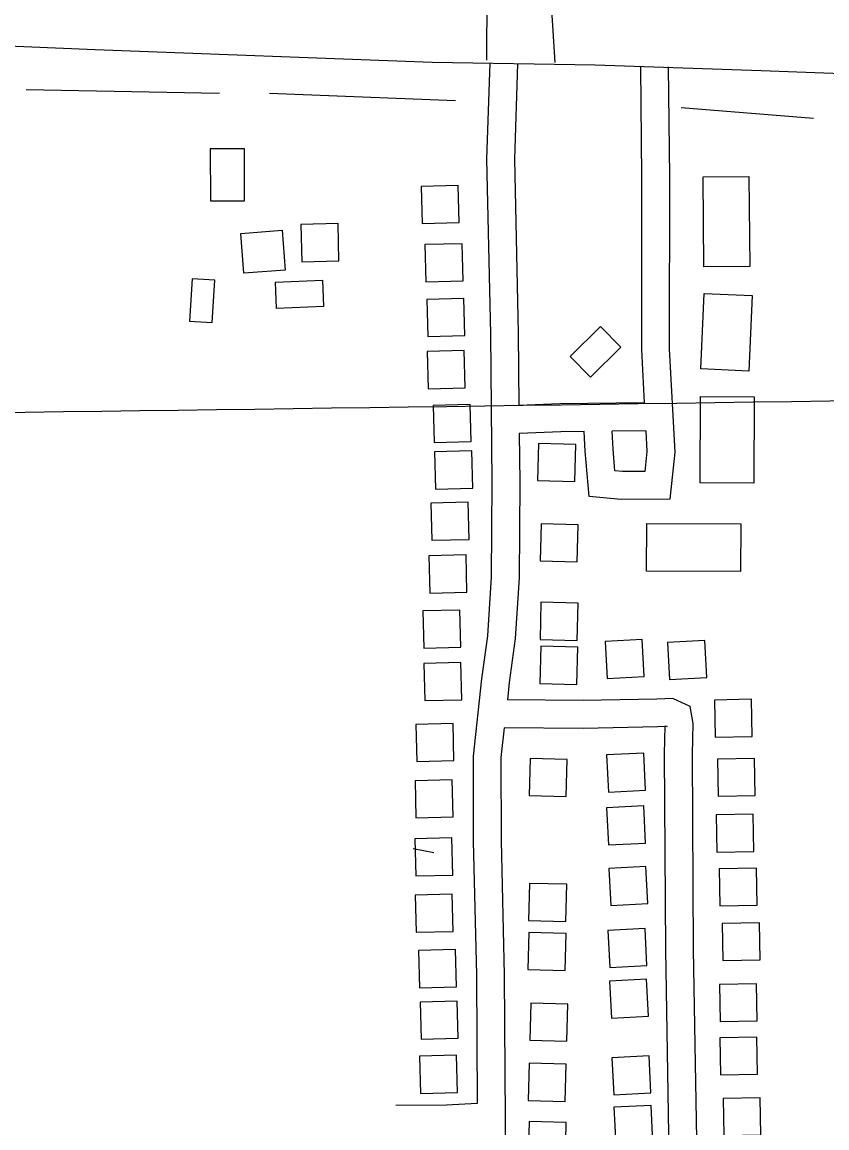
# Model space of a CAD drawing. Extents: x 3715084 to 3753216, y 488173 to 513963.
# Drawn here: x 3744199 to 3745066, y 499187 to 500377 of the extents above; entities that cross this region are included whole.
import ezdxf

# ---------------------------------------------------------------- set-up
doc = ezdxf.new("R2010")
doc.units = 0
for name, color, linetype in [('V-BLDG-OTLN', 7, 'Continuous'), ('V-GRID-MAJR', 7, 'Continuous'), ('V-ROAD-CNTR', 7, 'Continuous'), ('V-TOPO-SHOR', 7, 'Continuous')]:
    doc.layers.add(name, color=color, linetype=linetype)

msp = doc.modelspace()

# ---------------------------------------------------------------- linework, layer by layer
at = {"layer": 'V-BLDG-OTLN'}
for points in [[(3744438.909, 500185.174), (3744438.73, 500241.272), (3744401.898, 500241.15400000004), (3744402.077, 500185.056)], [(3744933.645, 500114.124), (3744932.687, 500211.007), (3744982.0160000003, 500211.495), (3744982.975, 500114.612)], [(3744670.069, 500161.729), (3744669.049, 500201.715), (3744629.062, 500200.695), (3744630.082, 500160.708)], [(3744438.12, 500107.297), (3744434.843, 500150.09500000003), (3744479.273, 500153.49700000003), (3744482.5500000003, 500110.699)], [(3744540.555, 500120.597), (3744539.535, 500160.583), (3744499.548, 500159.563), (3744500.568, 500119.576)], [(3744674.201, 500099.017), (3744673.181, 500139.003), (3744633.194, 500137.983), (3744634.214, 500097.996)], [(3744403.998, 500054.113), (3744406.768, 500099.86600000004), (3744382.383, 500101.342), (3744379.613, 500055.58900000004)], [(3744472.0670000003, 500097.678), (3744522.812, 500099.715), (3744523.953, 500071.29000000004), (3744473.208, 500069.253)], [(3744676.156, 500040.114), (3744675.136, 500080.10000000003), (3744635.149, 500079.08), (3744636.169, 500039.093)], [(3744930.289, 500004.353), (3744934.005, 500085.493), (3744985.737, 500083.124), (3744982.021, 500001.984)], [(3744811.403, 499995.277), (3744844.0300000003, 500027.608), (3744822.04, 500049.8), (3744789.412, 500017.47000000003)], [(3744676.575, 499983.939), (3744675.555, 500023.925), (3744635.568, 500022.905), (3744636.588, 499982.918)], [(3744929.5470000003, 499881.592), (3744929.9990000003, 499974.493), (3744987.845, 499974.212), (3744987.394, 499881.311)], [(3744683.031, 499926.032), (3744682.011, 499966.018), (3744642.024, 499964.998), (3744643.044, 499925.011)], [(3744684.5530000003, 499875.976), (3744683.5330000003, 499915.962), (3744643.546, 499914.94200000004), (3744644.566, 499874.955)], [(3744755.505, 499924.109), (3744754.473, 499884.123), (3744794.46, 499883.091), (3744795.492, 499923.077)], [(3744680.62, 499820.849), (3744679.6, 499860.835), (3744639.613, 499859.815), (3744640.633, 499819.82800000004)], [(3744758.289, 499837.592), (3744757.257, 499797.606), (3744797.244, 499796.574), (3744798.276, 499836.56)], [(3744972.931, 499786.056), (3744871.911, 499786.544), (3744872.16, 499838.023), (3744973.18, 499837.53500000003)], [(3744678.382, 499764.072), (3744677.362, 499804.058), (3744637.375, 499803.038), (3744638.395, 499763.05100000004)], [(3744758.099, 499753.06200000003), (3744757.0670000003, 499713.076), (3744797.054, 499712.044), (3744798.086, 499752.03)], [(3744671.917, 499704.805), (3744670.897, 499744.791), (3744630.91, 499743.771), (3744631.93, 499703.784)], [(3744829.301, 499671.00200000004), (3744869.2430000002, 499673.168), (3744867.076, 499713.11), (3744827.1350000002, 499710.943)], [(3744896.647, 499669.94200000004), (3744936.589, 499672.108), (3744934.4220000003, 499712.05), (3744894.481, 499709.88300000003)], [(3744757.8000000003, 499705.772), (3744756.768, 499665.786), (3744796.755, 499664.754), (3744797.787, 499704.74)], [(3744672.8880000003, 499648.289), (3744671.8680000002, 499688.275), (3744631.881, 499687.255), (3744632.901, 499647.268)], [(3744944.85, 499647.92600000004), (3744945.588, 499607.93200000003), (3744985.5810000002, 499608.67), (3744984.844, 499648.663)], [(3744664.396, 499582.65), (3744663.376, 499622.636), (3744623.389, 499621.61600000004), (3744624.409, 499581.629)], [(3744746.4420000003, 499585.06200000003), (3744745.41, 499545.076), (3744785.397, 499544.044), (3744786.429, 499584.03)], [(3744870.775, 499550.857), (3744868.757, 499590.80700000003), (3744828.808, 499588.788), (3744830.826, 499548.83900000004)], [(3744948.06, 499584.352), (3744948.798, 499544.358), (3744988.791, 499545.096), (3744988.054, 499585.08900000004)], [(3744663.495, 499522.104), (3744662.475, 499562.09), (3744622.488, 499561.07), (3744623.508, 499521.083)], [(3744870.791, 499493.925), (3744868.773, 499533.875), (3744828.824, 499531.856), (3744830.842, 499491.907)], [(3744946.719, 499524.24100000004), (3744947.457, 499484.24700000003), (3744987.45, 499484.985), (3744986.713, 499524.978)], [(3744663.272, 499459.55700000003), (3744662.252, 499499.543), (3744622.265, 499498.523), (3744623.285, 499458.536)], [(3744873.145, 499428.819), (3744871.127, 499468.76900000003), (3744831.1780000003, 499466.75), (3744833.196, 499426.80100000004)], [(3744950.0700000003, 499466.315), (3744950.808, 499426.321), (3744990.801, 499427.059), (3744990.0640000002, 499467.052)], [(3744745.8570000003, 499450.61), (3744744.825, 499410.624), (3744784.812, 499409.592), (3744785.844, 499449.57800000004)], [(3744663.633, 499398.951), (3744662.613, 499438.93700000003), (3744622.626, 499437.917), (3744623.646, 499397.93)], [(3744872.183, 499362.077), (3744870.165, 499402.027), (3744830.216, 499400.00800000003), (3744832.234, 499360.059)], [(3744953.358, 499407.483), (3744954.096, 499367.489), (3744994.089, 499368.227), (3744993.352, 499408.22000000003)], [(3744745.142, 499397.717), (3744744.11, 499357.731), (3744784.097, 499356.699), (3744785.129, 499396.685)], [(3744667.191, 499339.322), (3744666.171, 499379.308), (3744626.184, 499378.288), (3744627.204, 499338.30100000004)], [(3744873.95, 499307.498), (3744871.932, 499347.44800000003), (3744831.983, 499345.429), (3744834.001, 499305.48)], [(3744950.231, 499341.89400000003), (3744950.969, 499301.9), (3744990.9620000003, 499302.63800000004), (3744990.225, 499342.631)], [(3744668.988, 499283.934), (3744667.968, 499323.92), (3744627.981, 499322.9), (3744629.001, 499282.913)], [(3744747.1180000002, 499321.75), (3744746.086, 499281.764), (3744786.073, 499280.732), (3744787.105, 499320.718)], [(3744950.725, 499284.381), (3744951.463, 499244.387), (3744991.4560000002, 499245.125), (3744990.719, 499285.118)], [(3744668.236, 499225.586), (3744667.216, 499265.572), (3744627.2290000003, 499264.552), (3744628.2490000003, 499224.565)], [(3744876.514, 499225.028), (3744874.4960000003, 499264.978), (3744834.5470000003, 499262.95900000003), (3744836.565, 499223.01)], [(3744745.38, 499256.95300000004), (3744744.348, 499216.967), (3744784.335, 499215.935), (3744785.367, 499255.92100000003)], [(3744878.665, 499171.662), (3744876.647, 499211.612), (3744836.698, 499209.593), (3744838.716, 499169.64400000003)], [(3744954.264, 499219.15400000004), (3744955.002, 499179.16000000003), (3744994.995, 499179.898), (3744994.258, 499219.891)], [(3744745.431, 499194.402), (3744744.399, 499154.416), (3744784.386, 499153.384), (3744785.418, 499193.37)]]:
    msp.add_lwpolyline(points, close=True, dxfattribs=at)
msp.add_lwpolyline([(3744642.8340000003, 499483.338), (3744620.302, 499487.847)], dxfattribs=at)
at = {"layer": 'V-GRID-MAJR'}
msp.add_spline([(3719277.161, 499651.167), (3724559.356, 499715.322), (3729841.541, 499780.245), (3735123.717, 499845.93700000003), (3740405.883, 499912.396), (3745688.039, 499979.624), (3750970.185, 500047.621), (3750970.186, 500047.621)], degree=3, dxfattribs=at)
at = {"layer": 'V-ROAD-CNTR'}
for points in [[(3744691.964576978, 501647.75067837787), (3744692.1565765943, 501455.6080626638), (3744694.279572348, 501095.20278347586), (3744697.242566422, 500719.3235352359), (3744700.31356028, 500477.8700181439), (3744699.389562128, 500336.47630093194)], [(3744760.1534406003, 501647.7146784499), (3744760.2704403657, 501634.78870430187), (3744762.027436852, 501135.88570210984), (3744766.260428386, 500648.57667672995), (3744767.1864265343, 500424.6741245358), (3744773.0584147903, 500334.02730583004)], [(3742823.5493138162, 500370.56223275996), (3743013.573933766, 500384.214205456), (3743134.3786921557, 500384.32120524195), (3743319.317322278, 500381.70021048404), (3743600.8697591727, 500376.203221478), (3743910.751139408, 500363.409247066), (3744277.8394052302, 500347.98827790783), (3744640.762679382, 500334.490304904), (3744816.4173280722, 500331.3653111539), (3744995.334970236, 500325.314323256), (3745371.404218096, 500311.57435073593), (3745842.1042766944, 500296.28238132), (3746059.676841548, 500290.65739257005), (3746256.2284484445, 500289.6213946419), (3746475.5010098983, 500309.87335413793), (3746608.335744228, 500317.07933972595)], [(3744702.887555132, 500333.6143066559), (3744699.466561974, 500230.1735135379), (3744703.686553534, 500042.18188952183), (3744705.2085504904, 499882.2762093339), (3744704.562551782, 499780.37041314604), (3744700.46855997, 499717.10953966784), (3744694.2245724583, 499670.5596327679), (3744684.947591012, 499587.6407986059), (3744685.0945907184, 499495.90098208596), (3744688.611583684, 499351.8502701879), (3744689.44358202, 499213.55154678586)], [(3744732.871495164, 500332.62230864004), (3744729.4785019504, 500230.01351385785), (3744733.6824935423, 500042.66188856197), (3744734.424492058, 499964.7600443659)], [(3744895.221170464, 500329.3623151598), (3744896.4441680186, 500211.04855178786), (3744896.242168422, 500025.85292217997), (3744902.2781563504, 499914.6201446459), (3744896.975166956, 499864.03724581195), (3744844.616271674, 499863.8152462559), (3744810.060340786, 499866.96323995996), (3744805.7933493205, 499915.8241422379), (3744804.6493516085, 499936.91910004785)], [(3744865.22323046, 500329.05231577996), (3744866.4442280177, 500210.91055206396), (3744866.2422284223, 500025.05692377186), (3744869.3552221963, 499967.6670385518)], [(3744869.3552221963, 499967.6670385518), (3744778.5994037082, 499966.62104064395), (3744734.425492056, 499964.7600443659)], [(3744804.6493516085, 499936.91910004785), (3744779.4034021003, 499936.6291006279), (3744734.7104914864, 499934.74610439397)], [(3744870.982218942, 499937.68409851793), (3744872.1922165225, 499915.3761431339), (3744869.94322102, 499893.92318603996), (3744845.9162690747, 499893.821186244), (3744837.764285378, 499894.56318475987), (3744835.7232894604, 499917.9421380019), (3744834.6752915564, 499937.26509935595)], [(3744870.982218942, 499937.6830985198), (3744834.6752915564, 499937.26509935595)], [(3744734.7104914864, 499934.7471043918), (3744735.20849049, 499882.3242092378), (3744734.556491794, 499779.3064152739), (3744730.33850023, 499714.14354559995), (3744724.0025129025, 499666.8976400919), (3744721.895517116, 499648.05167778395)], [(3744927.44310602, 499024.50792487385), (3744927.2311064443, 499093.51278686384), (3744922.471115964, 499379.301215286), (3744921.3061182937, 499589.7737943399), (3744922.009116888, 499622.65072858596), (3744918.6361236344, 499641.021691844), (3744899.9941609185, 499649.631674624), (3744882.9431950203, 499649.006675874), (3744803.396354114, 499647.305679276), (3744721.895517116, 499648.05167778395)], [(3744718.540523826, 499618.080737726), (3744714.949531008, 499585.99080190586), (3744715.094530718, 499496.2909813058), (3744718.6095236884, 499352.3062692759), (3744719.859521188, 499144.40068508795), (3744722.602515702, 499019.43393502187)], [(3744897.444166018, 499024.205925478), (3744897.231166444, 499093.21678745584), (3744892.47317596, 499378.96921595), (3744891.304178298, 499590.011793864), (3744891.951177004, 499620.2387334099), (3744891.93817703, 499620.30773327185), (3744893.9261730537, 499619.3897351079), (3744883.8131932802, 499619.0187358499), (3744803.5803537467, 499617.30373928), (3744718.540523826, 499618.080737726)], [(3744689.44358202, 499213.55154678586), (3744656.42364806, 499211.7375504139), (3744601.6537576, 499211.37555113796)]]:
    msp.add_lwpolyline(points, dxfattribs=at)
at = {"layer": 'V-TOPO-SHOR'}
for p, q in [((3744203.6004586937, 500304.81630508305), (3744411.7748706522, 500300.9612233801)), ((3744465.746014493, 500300.9612233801), (3744666.210263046, 500293.2510599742)), ((3744909.080410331, 500285.54089656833), (3745051.71843334, 500273.9756514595))]:
    msp.add_line(p, q, dxfattribs=at)

doc.saveas('drawing.dxf')
